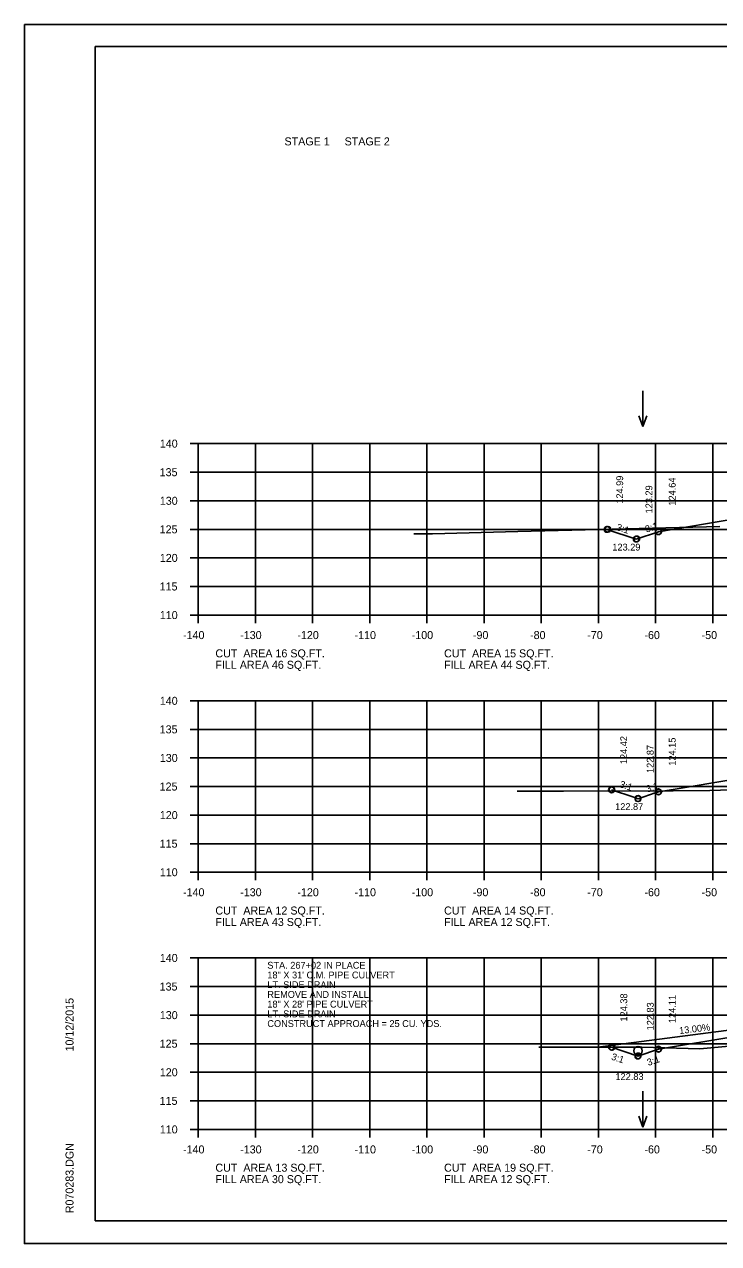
# Model space of a CAD drawing. Extents: x 1175611 to 1176402, y -433344 to -416213.
# Drawn here: x 1175610.6 to 1175732, y -419689.9 to -419476.6 of the extents above; entities that cross this region are included whole.
import ezdxf

# ---------------------------------------------------------------- set-up
doc = ezdxf.new("R2010")
doc.units = 0
for name, color, linetype in [('Default', 7, 'Continuous'), ('R_Axis', 7, 'Continuous'), ('R_Axis Annot', 7, 'Continuous'), ('R_Border', 7, 'Continuous'), ('R_Drive', 7, 'Continuous'), ('R_Exist Surface', 7, 'Continuous'), ('R_Fin Surface', 7, 'Continuous'), ('R_Grid', 7, 'Continuous'), ('R_No Plot', 7, 'Continuous'), ('R_Water', 7, 'Continuous'), ('R_Water Annot', 7, 'Continuous'), ('R_Xsect Elev', 7, 'Continuous'), ('R_Xsect Slope', 7, 'Continuous')]:
    doc.layers.add(name, color=color, linetype=linetype)

msp = doc.modelspace()

# ---------------------------------------------------------------- linework, layer by layer
at = {"layer": 'R_Axis'}
for p, q in [((1175639.57, -419549.92), (1175640.97, -419549.92)), ((1175640.97, -419579.92), (1175640.97, -419549.92)), ((1175639.57, -419554.92), (1175640.97, -419554.92)), ((1175639.57, -419559.92), (1175640.97, -419559.92)), ((1175639.57, -419564.92), (1175640.97, -419564.92)), ((1175639.57, -419569.92), (1175640.97, -419569.92)), ((1175639.57, -419574.92), (1175640.97, -419574.92)), ((1175639.57, -419579.92), (1175640.97, -419579.92)), ((1175640.97, -419579.92), (1175920.97, -419579.92)), ((1175640.97, -419581.32), (1175640.97, -419579.92)), ((1175650.97, -419581.32), (1175650.97, -419579.92)), ((1175660.97, -419581.32), (1175660.97, -419579.92)), ((1175670.97, -419581.32), (1175670.97, -419579.92)), ((1175680.97, -419581.32), (1175680.97, -419579.92)), ((1175690.97, -419581.32), (1175690.97, -419579.92)), ((1175700.97, -419581.32), (1175700.97, -419579.92)), ((1175710.97, -419581.32), (1175710.97, -419579.92)), ((1175720.97, -419581.32), (1175720.97, -419579.92)), ((1175730.97, -419581.32), (1175730.97, -419579.92)), ((1175639.57, -419594.92), (1175640.97, -419594.92)), ((1175640.97, -419624.92), (1175640.97, -419594.92)), ((1175639.57, -419599.92), (1175640.97, -419599.92)), ((1175639.57, -419604.92), (1175640.97, -419604.92)), ((1175639.57, -419609.92), (1175640.97, -419609.92)), ((1175639.57, -419614.92), (1175640.97, -419614.92)), ((1175639.57, -419619.92), (1175640.97, -419619.92)), ((1175639.57, -419624.92), (1175640.97, -419624.92)), ((1175640.97, -419624.92), (1175920.97, -419624.92)), ((1175640.97, -419626.32), (1175640.97, -419624.92)), ((1175650.97, -419626.32), (1175650.97, -419624.92)), ((1175660.97, -419626.32), (1175660.97, -419624.92)), ((1175670.97, -419626.32), (1175670.97, -419624.92)), ((1175680.97, -419626.32), (1175680.97, -419624.92)), ((1175690.97, -419626.32), (1175690.97, -419624.92)), ((1175700.97, -419626.32), (1175700.97, -419624.92)), ((1175710.97, -419626.32), (1175710.97, -419624.92)), ((1175720.97, -419626.32), (1175720.97, -419624.92)), ((1175730.97, -419626.32), (1175730.97, -419624.92)), ((1175639.57, -419639.92), (1175640.97, -419639.92)), ((1175640.97, -419669.92), (1175640.97, -419639.92)), ((1175639.57, -419644.92), (1175640.97, -419644.92)), ((1175639.57, -419649.92), (1175640.97, -419649.92)), ((1175639.57, -419654.92), (1175640.97, -419654.92)), ((1175639.57, -419659.92), (1175640.97, -419659.92)), ((1175639.57, -419664.92), (1175640.97, -419664.92)), ((1175639.57, -419669.92), (1175640.97, -419669.92)), ((1175640.97, -419669.92), (1175920.97, -419669.92)), ((1175640.97, -419671.32), (1175640.97, -419669.92)), ((1175650.97, -419671.32), (1175650.97, -419669.92)), ((1175660.97, -419671.32), (1175660.97, -419669.92)), ((1175670.97, -419671.32), (1175670.97, -419669.92)), ((1175680.97, -419671.32), (1175680.97, -419669.92)), ((1175690.97, -419671.32), (1175690.97, -419669.92)), ((1175700.97, -419671.32), (1175700.97, -419669.92)), ((1175710.97, -419671.32), (1175710.97, -419669.92)), ((1175720.97, -419671.32), (1175720.97, -419669.92)), ((1175730.97, -419671.32), (1175730.97, -419669.92))]:
    msp.add_line(p, q, dxfattribs=at)
at = {"layer": 'R_Border'}
for p, q in [((1175622.97, -419480.46), (1175939.15, -419480.46)), ((1175622.97, -419685.92), (1175622.97, -419480.46)), ((1175622.97, -419685.92), (1175622.97, -419685.92)), ((1175939.15, -419685.92), (1175622.97, -419685.92))]:
    msp.add_line(p, q, dxfattribs=at)
at = {"layer": 'R_Drive'}
msp.add_line((1175736.47, -419652.21), (1175710.88, -419655.53), dxfattribs=at)
at = {"layer": 'R_Exist Surface'}
for points in [[(1175678.68, -419565.69), (1175681.02, -419565.69), (1175681.92, -419565.69), (1175696.84, -419565.31), (1175732.22, -419564.44)], [(1175696.78, -419610.74), (1175704.87, -419610.74), (1175724.04, -419610.7), (1175730.43, -419610.6), (1175743.62, -419610.2)], [(1175700.57, -419655.53), (1175716.86, -419655.54), (1175718.57, -419655.54), (1175728.73, -419655.8), (1175739.02, -419654.9)]]:
    msp.add_lwpolyline(points, dxfattribs=at)
at = {"layer": 'R_Fin Surface'}
for points in [[(1175712.46, -419564.93), (1175717.58, -419566.63), (1175721.47, -419565.33), (1175735.2, -419563.05), (1175743.47, -419561.67), (1175749.47, -419561.43), (1175751.47, -419561.39), (1175780.97, -419560.8), (1175810.47, -419561.39), (1175812.47, -419561.43), (1175818.47, -419561.67), (1175826.75, -419563.05), (1175840.47, -419565.33), (1175844.76, -419566.76), (1175849.16, -419565.3)], [(1175713.24, -419610.5), (1175717.14, -419611.8), (1175717.89, -419612.05), (1175720.91, -419611.04), (1175721.47, -419610.86), (1175723.67, -419610.49), (1175735.2, -419608.57)], [(1175713.24, -419655.54), (1175717.88, -419657.09), (1175721.47, -419655.89), (1175735.2, -419653.6), (1175743.47, -419652.22), (1175749.47, -419651.98), (1175751.47, -419651.94), (1175780.97, -419651.35), (1175810.47, -419651.94), (1175812.47, -419651.98), (1175818.47, -419652.22), (1175826.75, -419653.6), (1175840.47, -419655.89), (1175844.54, -419657.24), (1175849.33, -419655.65)]]:
    msp.add_lwpolyline(points, dxfattribs=at)
at = {"layer": 'R_Grid'}
for p, q in [((1175640.97, -419549.92), (1175920.97, -419549.92)), ((1175640.97, -419579.92), (1175640.97, -419549.92)), ((1175650.97, -419579.92), (1175650.97, -419549.92)), ((1175660.97, -419579.92), (1175660.97, -419549.92)), ((1175670.97, -419579.92), (1175670.97, -419549.92)), ((1175680.97, -419579.92), (1175680.97, -419549.92)), ((1175690.97, -419579.92), (1175690.97, -419549.92)), ((1175700.97, -419579.92), (1175700.97, -419549.92)), ((1175710.97, -419579.92), (1175710.97, -419549.92)), ((1175720.97, -419579.92), (1175720.97, -419549.92)), ((1175730.97, -419579.92), (1175730.97, -419549.92)), ((1175640.97, -419554.92), (1175920.97, -419554.92)), ((1175640.97, -419559.92), (1175920.97, -419559.92)), ((1175640.97, -419564.92), (1175920.97, -419564.92)), ((1175640.97, -419569.92), (1175920.97, -419569.92)), ((1175640.97, -419574.92), (1175920.97, -419574.92)), ((1175640.97, -419579.92), (1175920.97, -419579.92)), ((1175640.97, -419594.92), (1175920.97, -419594.92)), ((1175640.97, -419624.92), (1175640.97, -419594.92)), ((1175650.97, -419624.92), (1175650.97, -419594.92)), ((1175660.97, -419624.92), (1175660.97, -419594.92)), ((1175670.97, -419624.92), (1175670.97, -419594.92)), ((1175680.97, -419624.92), (1175680.97, -419594.92)), ((1175690.97, -419624.92), (1175690.97, -419594.92)), ((1175700.97, -419624.92), (1175700.97, -419594.92)), ((1175710.97, -419624.92), (1175710.97, -419594.92)), ((1175720.97, -419624.92), (1175720.97, -419594.92)), ((1175730.97, -419624.92), (1175730.97, -419594.92)), ((1175640.97, -419599.92), (1175920.97, -419599.92)), ((1175640.97, -419604.92), (1175920.97, -419604.92)), ((1175640.97, -419609.92), (1175920.97, -419609.92)), ((1175640.97, -419614.92), (1175920.97, -419614.92)), ((1175640.97, -419619.92), (1175920.97, -419619.92)), ((1175640.97, -419624.92), (1175920.97, -419624.92)), ((1175640.97, -419639.92), (1175920.97, -419639.92)), ((1175640.97, -419669.92), (1175640.97, -419639.92)), ((1175650.97, -419669.92), (1175650.97, -419639.92)), ((1175660.97, -419669.92), (1175660.97, -419639.92)), ((1175670.97, -419669.92), (1175670.97, -419639.92)), ((1175680.97, -419669.92), (1175680.97, -419639.92)), ((1175690.97, -419669.92), (1175690.97, -419639.92)), ((1175700.97, -419669.92), (1175700.97, -419639.92)), ((1175710.97, -419669.92), (1175710.97, -419639.92)), ((1175720.97, -419669.92), (1175720.97, -419639.92)), ((1175730.97, -419669.92), (1175730.97, -419639.92)), ((1175640.97, -419644.92), (1175920.97, -419644.92)), ((1175640.97, -419649.92), (1175920.97, -419649.92)), ((1175640.97, -419654.92), (1175920.97, -419654.92)), ((1175640.97, -419659.92), (1175920.97, -419659.92)), ((1175640.97, -419664.92), (1175920.97, -419664.92)), ((1175640.97, -419669.92), (1175920.97, -419669.92))]:
    msp.add_line(p, q, dxfattribs=at)
at = {"layer": 'R_No Plot'}
for p, q in [((1175610.57, -419476.56), (1175943.91, -419476.56)), ((1175610.57, -419689.9), (1175943.91, -419689.9))]:
    msp.add_line(p, q, dxfattribs=at)
msp.add_lwpolyline([(1175610.57, -419476.56), (1175943.91, -419476.56), (1175943.91, -419689.9), (1175610.57, -419689.9)], close=True, dxfattribs=at)
for centre in [(1175712.46, -419564.93), (1175712.46, -419564.93), (1175712.63, -419564.92), (1175717.58, -419566.63), (1175717.67, -419566.6), (1175721.47, -419565.33), (1175721.47, -419565.34), (1175713.24, -419610.5), (1175713.24, -419610.5), (1175713.32, -419610.5), (1175717.89, -419612.02), (1175717.89, -419612.05), (1175721.47, -419610.83), (1175721.47, -419610.86), (1175713.24, -419655.54), (1175713.24, -419655.54), (1175713.34, -419655.54), (1175721.47, -419655.87), (1175721.47, -419655.89), (1175717.88, -419657.09), (1175717.91, -419657.06)]:
    msp.add_circle(centre, 0.5, dxfattribs=at)
at = {"layer": 'R_Water'}
msp.add_circle((1175717.89, -419656.14), 0.75, dxfattribs=at)
at = {"layer": 'R_Water Annot'}
for p, q in [((1175718.71, -419540.67), (1175718.71, -419546.95)), ((1175718.71, -419546.95), (1175718.01, -419545.03)), ((1175718.71, -419546.95), (1175719.41, -419545.03)), ((1175718.73, -419663.25), (1175718.73, -419669.54)), ((1175718.73, -419669.54), (1175718.03, -419667.61)), ((1175718.73, -419669.54), (1175719.43, -419667.61))]:
    msp.add_line(p, q, dxfattribs=at)

# ---------------------------------------------------------------- texts
at = {"layer": 'Default'}
for s, p in [('STAGE 1     STAGE 2', (1175656.06, -419497.74)), ('CUT  AREA 16 SQ.FT.', (1175643.97, -419587.32)), ('CUT  AREA 15 SQ.FT.', (1175683.97, -419587.32)), ('FILL AREA 46 SQ.FT.', (1175643.97, -419589.32)), ('FILL AREA 44 SQ.FT.', (1175683.97, -419589.32)), ('CUT  AREA 12 SQ.FT.', (1175643.97, -419632.32)), ('FILL AREA 43 SQ.FT.', (1175643.97, -419634.32)), ('CUT  AREA 14 SQ.FT.', (1175683.97, -419632.32)), ('FILL AREA 12 SQ.FT.', (1175683.97, -419634.32)), ('CUT  AREA 13 SQ.FT.', (1175643.97, -419677.32)), ('CUT  AREA 19 SQ.FT.', (1175683.97, -419677.32)), ('FILL AREA 30 SQ.FT.', (1175643.97, -419679.32)), ('FILL AREA 12 SQ.FT.', (1175683.97, -419679.32))]:
    msp.add_text(s, height=1.4, dxfattribs=at).set_placement(p)
at = {"layer": 'R_Axis Annot'}
for s, p in [('140', (1175634.25, -419550.62)), ('135', (1175634.22, -419555.62)), ('130', (1175634.25, -419560.62)), ('125', (1175634.22, -419565.62)), ('120', (1175634.25, -419570.62)), ('115', (1175634.22, -419575.62)), ('110', (1175634.25, -419580.62)), ('-140', (1175638.31, -419584.12)), ('-130', (1175648.31, -419584.12)), ('-120', (1175658.31, -419584.12)), ('-110', (1175668.31, -419584.12)), ('-100', (1175678.31, -419584.12)), ('-90', (1175689.01, -419584.12)), ('-80', (1175699.01, -419584.12)), ('-70', (1175709.01, -419584.12)), ('-60', (1175719.01, -419584.12)), ('-50', (1175729.01, -419584.12)), ('140', (1175634.25, -419595.62)), ('135', (1175634.22, -419600.62)), ('130', (1175634.25, -419605.62)), ('125', (1175634.22, -419610.62)), ('120', (1175634.25, -419615.62)), ('115', (1175634.22, -419620.62)), ('110', (1175634.25, -419625.62)), ('-140', (1175638.31, -419629.12)), ('-130', (1175648.31, -419629.12)), ('-120', (1175658.31, -419629.12)), ('-110', (1175668.31, -419629.12)), ('-100', (1175678.31, -419629.12)), ('-90', (1175689.01, -419629.12)), ('-80', (1175699.01, -419629.12)), ('-70', (1175709.01, -419629.12)), ('-60', (1175719.01, -419629.12)), ('-50', (1175729.01, -419629.12)), ('140', (1175634.25, -419640.62)), ('135', (1175634.22, -419645.62)), ('130', (1175634.25, -419650.62)), ('125', (1175634.22, -419655.62)), ('120', (1175634.25, -419660.62)), ('115', (1175634.22, -419665.62)), ('110', (1175634.25, -419670.62)), ('-140', (1175638.31, -419674.12)), ('-130', (1175648.31, -419674.12)), ('-120', (1175658.31, -419674.12)), ('-110', (1175668.31, -419674.12)), ('-100', (1175678.31, -419674.12)), ('-90', (1175689.01, -419674.12)), ('-80', (1175699.01, -419674.12)), ('-70', (1175709.01, -419674.12)), ('-60', (1175719.01, -419674.12)), ('-50', (1175729.01, -419674.12))]:
    msp.add_text(s, height=1.4, dxfattribs=at).set_placement(p)
at = {"layer": 'R_Border'}
for s, p in [('10/12/2015', (1175619.16, -419656.28)), ('R070283.DGN', (1175619.16, -419684.59))]:
    msp.add_text(s, height=1.4, rotation=90, dxfattribs=at).set_placement(p)
at = {"layer": 'R_Drive'}
msp.add_text('13.00%', height=1.2, rotation=6.8142, dxfattribs=at).set_placement((1175725.16, -419653.24))
at = {"layer": 'R_Water Annot'}
for s, p in [('STA. 267+02 IN PLACE', (1175653.06, -419641.8)), ('18" X 31\' C.M. PIPE CULVERT', (1175653.06, -419643.5)), ('LT. SIDE DRAIN', (1175653.06, -419645.2)), ('REMOVE AND INSTALL', (1175653.06, -419646.9)), ('18" X 28\' PIPE CULVERT', (1175653.06, -419648.6)), ('LT. SIDE DRAIN ', (1175653.06, -419650.3)), ('CONSTRUCT APPROACH = 25 CU. YDS.', (1175653.06, -419652))]:
    msp.add_text(s, height=1.2, dxfattribs=at).set_placement(p)
at = {"layer": 'R_Xsect Elev'}
for s, p in [('124.99', (1175715.29, -419560.43)), ('124.64', (1175724.47, -419560.77)), ('123.29', (1175720.4, -419562.13)), ('124.42', (1175715.98, -419606)), ('122.87', (1175720.62, -419607.55)), ('124.15', (1175724.47, -419606.27)), ('124.38', (1175716, -419651.04)), ('122.83', (1175720.64, -419652.59)), ('124.11', (1175724.47, -419651.31))]:
    msp.add_text(s, height=1.2, rotation=90, dxfattribs=at).set_placement(p)
for s, p in [('123.29', (1175713.4, -419568.63)), ('122.87', (1175713.89, -419614.04)), ('122.83', (1175713.95, -419661.27))]:
    msp.add_text(s, height=1.2, dxfattribs=at).set_placement(p)
at = {"layer": 'R_Xsect Slope'}
for rotation, p in [(341.5651, (1175714, -419565.02)), (18.4349, (1175719.37, -419565.51)), (341.5651, (1175714.56, -419610)), (18.4349, (1175719.52, -419610.98)), (341.5651, (1175713.11, -419657.67)), (18.4349, (1175719.69, -419658.81))]:
    msp.add_text('3:1', height=1.2, rotation=rotation, dxfattribs=at).set_placement(p)

doc.saveas('drawing.dxf')
